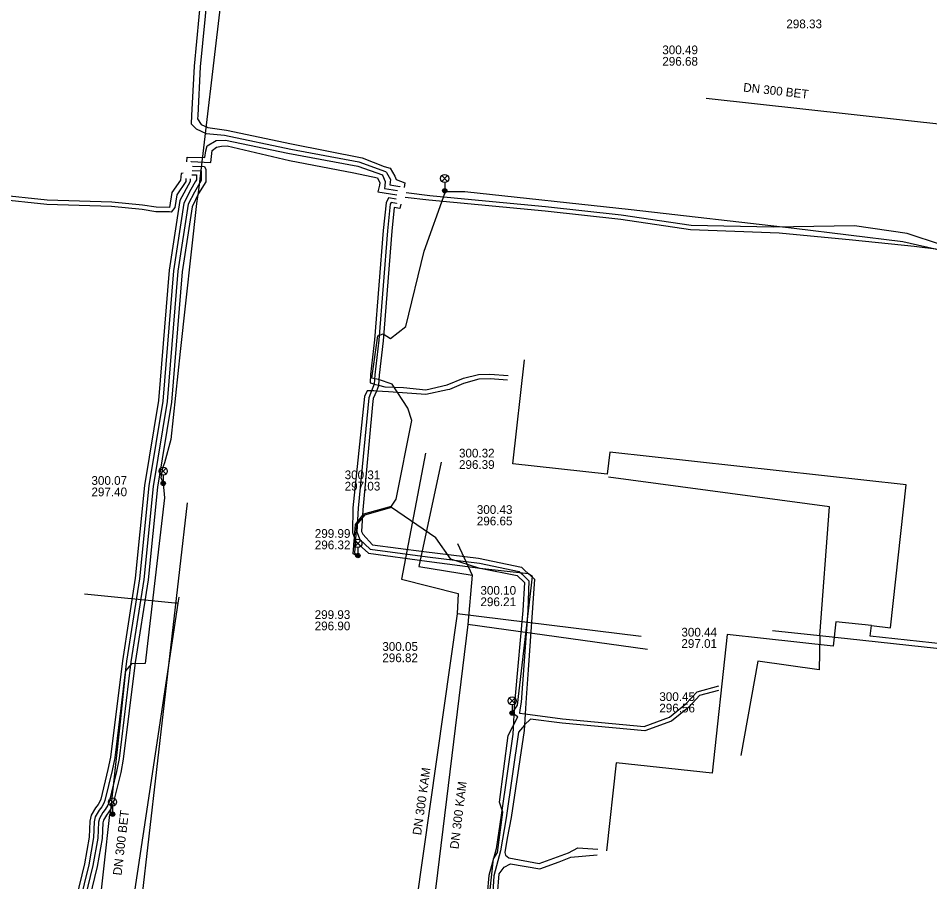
# Model space of a CAD drawing. Extents: x -595540 to -593988, y -1160850 to -1159202.
# Drawn here: x -594454.3 to -594370.6, y -1159791.2 to -1159711.9 of the extents above; entities that cross this region are included whole.
import ezdxf

# ---------------------------------------------------------------- set-up
doc = ezdxf.new("R2010")
doc.units = 0
for name, color, linetype in [('BVK-DESTOVA_popisy', 7, 'Continuous'), ('BVK-DESTOVA_trasa sítě', 7, 'Continuous'), ('BVK-SPLASKOVA_popisy', 7, 'Continuous'), ('BVK-SPLASKOVA_trasa sítě', 7, 'Continuous'), ('BVK-VODOVOD_trasa sítě', 7, 'Continuous'), ('CETIN_kabel podzemní', 7, 'Continuous'), ('DESTOVA-NEPROVOZOVANA_popisy', 7, 'Continuous'), ('DESTOVA_trasa neprovozované sítě', 7, 'Continuous'), ('EON-NN_kabel', 7, 'Continuous'), ('SPLASKOVA_neprovozovaná  trasa sítě', 7, 'Continuous'), ('SPLASKOVA_popisy neprovozované sítě', 7, 'Continuous'), ('TEPLARNY-TEPLOVODY_trasa sítě', 7, 'Continuous'), ('TSB_kabel VO', 7, 'Continuous'), ('TSB_lampy VO', 7, 'Continuous')]:
    doc.layers.add(name, color=color, linetype=linetype)

msp = doc.modelspace()

# ---------------------------------------------------------------- linework, layer by layer
at = {"layer": 'BVK-DESTOVA_popisy'}
msp.add_line((-594411.893, -1159764.949), (-594411.893, -1159764.949), dxfattribs=at)
at = {"layer": 'BVK-DESTOVA_trasa sítě'}
for p, q in [((-594412.65, -1159763.03), (-594413.037, -1159767.547)), ((-594413.037, -1159767.547), (-594416.502, -1159795.896))]:
    msp.add_line(p, q, dxfattribs=at)
at = {"layer": 'BVK-SPLASKOVA_popisy'}
msp.add_line((-594420.903, -1159769.176), (-594420.903, -1159769.176), dxfattribs=at)
at = {"layer": 'BVK-SPLASKOVA_trasa sítě'}
for p, q in [((-594413.93, -1159764.72), (-594414.027, -1159766.589)), ((-594414.027, -1159766.589), (-594417.866, -1159793.62))]:
    msp.add_line(p, q, dxfattribs=at)
at = {"layer": 'BVK-VODOVOD_trasa sítě'}
for points in [[(-594439.64, -1159765.596), (-594439.956, -1159765.596), (-594448.243, -1159764.764)], [(-594445.45, -1159804.23), (-594439.64, -1159765.596), (-594439.554, -1159765.051)]]:
    msp.add_lwpolyline(points, dxfattribs=at)
at = {"layer": 'CETIN_kabel podzemní'}
for points in [[(-594380.723, -1159768.574), (-594379.839, -1159756.747), (-594400.138, -1159754.043)], [(-594380.723, -1159768.574), (-594380.788, -1159771.709), (-594386.414, -1159770.936), (-594387.983, -1159779.582)], [(-594385.065, -1159768.101), (-594380.723, -1159768.574)], [(-594380.723, -1159768.574), (-594368.63, -1159769.89)]]:
    msp.add_lwpolyline(points, dxfattribs=at)
at = {"layer": 'DESTOVA-NEPROVOZOVANA_popisy'}
for p, q in [((-594395.197, -1159716.263), (-594395.197, -1159716.263)), ((-594413.864, -1159753.276), (-594413.864, -1159753.276)), ((-594447.608, -1159755.788), (-594447.608, -1159755.788)), ((-594412.226, -1159758.458), (-594412.226, -1159758.458)), ((-594427.101, -1159760.652), (-594427.101, -1159760.652)), ((-594395.47, -1159775.629), (-594395.47, -1159775.629))]:
    msp.add_line(p, q, dxfattribs=at)
at = {"layer": 'DESTOVA_trasa neprovozované sítě'}
for p, q in [((-594391.18, -1159719.25), (-594345.26, -1159724.33)), ((-594415.49, -1159752.67), (-594417.56, -1159762.24)), ((-594438.82, -1159756.39), (-594444.19, -1159802.99)), ((-594414.01, -1159760.12), (-594412.65, -1159763.03)), ((-594417.56, -1159762.24), (-594412.65, -1159763.03)), ((-594396.57, -1159769.84), (-594413.037, -1159767.547))]:
    msp.add_line(p, q, dxfattribs=at)
at = {"layer": 'EON-NN_kabel'}
for points in [[(-594437.528, -1159709.479), (-594438.181, -1159716.304), (-594438.416, -1159720.826), (-594438.454, -1159721.591), (-594438.002, -1159722.058), (-594437.065, -1159722.499), (-594435.398, -1159722.658), (-594429.312, -1159723.927), (-594423.073, -1159725.097), (-594420.618, -1159725.971), (-594420.507, -1159726.081), (-594420.163, -1159726.717), (-594420.223, -1159727.187), (-594419.288, -1159727.354), (-594419.292, -1159727.379)], [(-594436.941, -1159709.503), (-594437.622, -1159716.38), (-594437.846, -1159720.824), (-594437.86, -1159721.154), (-594437.538, -1159721.664), (-594436.907, -1159721.933), (-594435.213, -1159722.181), (-594429.227, -1159723.426), (-594422.747, -1159724.712), (-594420.723, -1159725.507), (-594420.174, -1159725.679), (-594419.74, -1159726.419), (-594419.621, -1159726.702), (-594418.826, -1159727.031), (-594418.899, -1159727.45)], [(-594438.839, -1159725.077), (-594438.815, -1159724.653), (-594437.19, -1159724.702), (-594437.092, -1159724.075), (-594436.992, -1159723.621), (-594436.167, -1159723.136), (-594435.292, -1159723.115), (-594429.581, -1159724.306), (-594423.145, -1159725.487), (-594420.895, -1159726.281), (-594420.882, -1159726.307), (-594420.626, -1159726.909), (-594420.677, -1159727.279), (-594420.713, -1159727.53), (-594419.5, -1159727.724)], [(-594438.439, -1159725.099), (-594438.438, -1159725.075), (-594436.652, -1159725.153), (-594436.511, -1159724.045), (-594436.115, -1159723.73), (-594435.659, -1159723.649), (-594435.152, -1159723.61), (-594429.414, -1159724.979), (-594423.515, -1159726.098), (-594421.332, -1159726.572), (-594421.12, -1159727.022), (-594421.157, -1159727.232), (-594421.328, -1159727.852), (-594419.572, -1159728.119)], [(-594439.177, -1159726.129), (-594439.381, -1159726.166), (-594439.444, -1159726.773), (-594440.237, -1159727.902), (-594440.449, -1159729.293), (-594441.651, -1159729.266), (-594442.907, -1159729.08), (-594445.727, -1159728.782), (-594451.677, -1159728.594), (-594456.316, -1159728.125)], [(-594438.361, -1159725.879), (-594437.531, -1159725.909), (-594437.531, -1159726.48), (-594437.531, -1159726.803), (-594438.151, -1159727.863), (-594438.73, -1159728.99), (-594439.668, -1159735.13), (-594440.661, -1159747.104), (-594441.93, -1159754.892), (-594442.796, -1159763.42), (-594443.978, -1159770.994), (-594445.077, -1159779.867), (-594445.312, -1159781.042), (-594445.992, -1159783.841), (-594446.108, -1159784.143), (-594446.334, -1159784.528), (-594446.568, -1159784.825), (-594446.882, -1159785.357), (-594446.957, -1159785.71), (-594447.02, -1159787.167), (-594447.467, -1159789.693), (-594450.044, -1159800.304)], [(-594438.339, -1159725.48), (-594437.237, -1159725.531), (-594437.096, -1159725.781), (-594437.096, -1159726.929), (-594437.775, -1159728.01), (-594438.361, -1159729.221), (-594439.271, -1159735.177), (-594440.264, -1159747.153), (-594441.533, -1159754.944), (-594442.399, -1159763.471), (-594443.582, -1159771.049), (-594444.682, -1159779.931), (-594444.921, -1159781.128), (-594445.609, -1159783.96), (-594445.746, -1159784.317), (-594446.003, -1159784.754), (-594446.237, -1159785.051), (-594446.504, -1159785.504), (-594446.559, -1159785.761), (-594446.622, -1159787.211), (-594447.075, -1159789.775), (-594449.654, -1159800.393)], [(-594438.939, -1159726.624), (-594438.955, -1159726.887), (-594439.762, -1159728.111), (-594439.963, -1159729.294), (-594440.286, -1159729.724), (-594440.449, -1159729.693), (-594441.685, -1159729.666), (-594442.957, -1159729.476), (-594445.755, -1159729.182), (-594451.703, -1159728.994), (-594456.356, -1159728.523)], [(-594438.545, -1159726.646), (-594438.552, -1159726.888), (-594439.486, -1159728.642), (-594440.463, -1159735.037), (-594441.456, -1159747.007), (-594442.723, -1159754.788), (-594443.589, -1159763.317), (-594444.77, -1159770.883), (-594445.868, -1159779.739), (-594446.093, -1159780.87), (-594446.756, -1159783.601), (-594446.831, -1159783.794), (-594446.997, -1159784.076), (-594447.229, -1159784.373), (-594447.638, -1159785.062), (-594447.753, -1159785.61), (-594447.816, -1159787.079), (-594448.251, -1159789.529), (-594450.824, -1159800.125)], [(-594438.384, -1159726.279), (-594437.96, -1159726.294), (-594437.973, -1159726.756), (-594438.085, -1159726.928), (-594438.474, -1159727.621), (-594439.119, -1159728.885), (-594440.066, -1159735.084), (-594441.059, -1159747.056), (-594442.326, -1159754.84), (-594443.192, -1159763.368), (-594444.374, -1159770.938), (-594445.473, -1159779.803), (-594445.702, -1159780.956), (-594446.374, -1159783.721), (-594446.47, -1159783.969), (-594446.666, -1159784.302), (-594446.898, -1159784.599), (-594447.26, -1159785.209), (-594447.355, -1159785.66), (-594447.418, -1159787.123), (-594447.859, -1159789.611), (-594450.434, -1159800.214)], [(-594419.643, -1159728.509), (-594420.332, -1159728.386), (-594420.557, -1159728.851), (-594420.836, -1159731.388), (-594421.629, -1159741.431), (-594421.993, -1159744.612), (-594422.032, -1159745.381), (-594421.681, -1159745.479), (-594421.637, -1159745.491), (-594421.242, -1159745.596), (-594420.669, -1159745.748), (-594418.972, -1159745.802), (-594416.904, -1159746.014), (-594414.941, -1159745.567), (-594413.449, -1159744.945), (-594412.061, -1159744.597), (-594411.018, -1159744.574), (-594409.347, -1159744.709)], [(-594369.598, -1159733.168), (-594372.084, -1159732.858), (-594377.736, -1159732.295), (-594384.461, -1159731.625), (-594392.594, -1159731.332), (-594399.015, -1159730.389), (-594405.952, -1159729.618), (-594412.115, -1159729.025), (-594416.622, -1159728.62), (-594418.805, -1159728.375)], [(-594369.576, -1159732.698), (-594372.708, -1159731.675), (-594377.55, -1159730.963), (-594385.02, -1159731.1), (-594392.56, -1159730.933), (-594398.964, -1159729.992), (-594405.911, -1159729.22), (-594412.078, -1159728.627), (-594416.554, -1159728.224), (-594418.725, -1159727.93)], [(-594419.606, -1159728.898), (-594419.61, -1159728.922), (-594420.104, -1159728.833), (-594420.167, -1159728.963), (-594420.438, -1159731.426), (-594421.231, -1159741.469), (-594421.594, -1159744.645), (-594421.637, -1159745.491), (-594421.637, -1159745.497), (-594421.885, -1159746.115), (-594422.143, -1159746.757), (-594423.123, -1159756.88), (-594423.228, -1159759.057), (-594422.98, -1159759.748), (-594422.006, -1159760.63), (-594416.755, -1159761.351), (-594411.976, -1159761.94), (-594408.328, -1159762.698), (-594408.086, -1159762.903), (-594407.439, -1159763.557), (-594407.554, -1159766.274), (-594408.157, -1159774.69), (-594408.288, -1159775.4), (-594408.307, -1159775.694), (-594407.787, -1159775.764), (-594404.349, -1159776.227), (-594396.855, -1159776.907), (-594394.55, -1159776.066), (-594393.035, -1159774.841), (-594391.999, -1159773.729), (-594389.996, -1159773.196)], [(-594419.212, -1159728.969), (-594419.281, -1159729.388), (-594419.801, -1159729.294), (-594420.04, -1159731.464), (-594420.833, -1159741.507), (-594421.195, -1159744.678), (-594421.242, -1159745.596), (-594421.244, -1159745.642), (-594421.451, -1159746.129), (-594421.738, -1159746.801), (-594421.791, -1159747.378), (-594422.684, -1159757.035), (-594422.818, -1159759.016), (-594422.687, -1159759.28), (-594421.818, -1159760.237), (-594417.081, -1159760.871), (-594412.087, -1159761.478), (-594408.132, -1159762.297), (-594407.814, -1159762.609), (-594406.944, -1159763.385), (-594407.502, -1159771.715), (-594407.692, -1159774.286), (-594407.787, -1159775.764), (-594407.855, -1159776.804), (-594407.885, -1159777.273), (-594409.073, -1159785.287), (-594409.448, -1159787.162), (-594409.668, -1159788.477), (-594409.591, -1159788.734), (-594409.291, -1159788.969), (-594406.516, -1159789.487), (-594405.489, -1159789.13), (-594403.818, -1159788.502), (-594402.946, -1159788.058), (-594401.124, -1159788.192)], [(-594409.395, -1159745.142), (-594411.014, -1159745.009), (-594412.048, -1159745.045), (-594413.458, -1159745.437), (-594414.738, -1159745.989), (-594414.907, -1159746.013), (-594416.913, -1159746.443), (-594420.323, -1159746.187), (-594421.451, -1159746.129), (-594421.681, -1159746.117), (-594421.885, -1159746.115), (-594422.302, -1159746.112), (-594422.541, -1159746.626), (-594422.597, -1159747.214), (-594423.614, -1159756.836), (-594423.631, -1159759.117), (-594423.323, -1159759.977), (-594422.183, -1159761.009), (-594416.807, -1159761.748), (-594411.924, -1159762.391), (-594408.509, -1159763.069), (-594407.846, -1159763.714), (-594407.994, -1159766.274), (-594408.712, -1159774.107), (-594408.766, -1159774.696), (-594408.913, -1159777.617), (-594410.004, -1159785.071), (-594410.464, -1159788.156), (-594411.115, -1159790.588), (-594411.444, -1159794.026)], [(-594390.034, -1159773.618), (-594391.785, -1159774.085), (-594392.761, -1159775.135), (-594394.35, -1159776.418), (-594396.801, -1159777.313), (-594404.393, -1159776.625), (-594407.285, -1159776.235), (-594407.835, -1159776.782), (-594407.855, -1159776.804), (-594408.411, -1159777.433), (-594409.541, -1159785.295), (-594410.047, -1159788.321), (-594410.664, -1159790.626), (-594410.87, -1159794.084), (-594411.077, -1159798.337), (-594411.734, -1159800.178), (-594412.011, -1159800.722), (-594412.836, -1159801.038), (-594414.107, -1159801.478), (-594415.494, -1159801.531), (-594417.674, -1159801.359), (-594420.116, -1159800.589), (-594421.841, -1159800.422)], [(-594421.88, -1159800.82), (-594420.678, -1159800.936), (-594419.573, -1159801.234), (-594417.819, -1159801.795), (-594415.508, -1159801.967), (-594413.936, -1159801.901), (-594412.773, -1159801.583), (-594411.663, -1159801.037), (-594411.36, -1159800.394), (-594410.647, -1159798.426), (-594410.47, -1159794.246), (-594410.188, -1159790.441), (-594409.701, -1159789.824), (-594409.134, -1159789.517), (-594406.43, -1159789.979), (-594404.662, -1159789.351), (-594403.581, -1159788.924), (-594401.169, -1159788.696)]]:
    msp.add_lwpolyline(points, dxfattribs=at)
at = {"layer": 'SPLASKOVA_neprovozovaná  trasa sítě'}
for p, q in [((-594416.93, -1159751.83), (-594419.13, -1159763.4)), ((-594419.13, -1159763.4), (-594413.93, -1159764.72)), ((-594397.15, -1159768.65), (-594414.027, -1159766.589))]:
    msp.add_line(p, q, dxfattribs=at)
at = {"layer": 'SPLASKOVA_popisy neprovozované sítě'}
for p, q in [((-594424.36, -1159753.42), (-594424.36, -1159753.42)), ((-594427.113, -1159766.25), (-594427.113, -1159766.25)), ((-594393.445, -1159767.863), (-594393.445, -1159767.863))]:
    msp.add_line(p, q, dxfattribs=at)
at = {"layer": 'TEPLARNY-TEPLOVODY_trasa sítě'}
for points in [[(-594375.994, -1159767.659), (-594374.253, -1159767.851), (-594372.807, -1159754.725), (-594400.02, -1159751.728), (-594400.245, -1159753.772), (-594408.914, -1159752.817), (-594407.863, -1159743.275)], [(-594375.994, -1159767.659), (-594379.262, -1159767.299), (-594379.51, -1159769.551), (-594385.919, -1159768.845)], [(-594369.308, -1159769.377), (-594376.1, -1159768.629), (-594375.994, -1159767.659)], [(-594385.919, -1159768.845), (-594389.23, -1159768.48), (-594390.633, -1159781.219), (-594399.423, -1159780.251), (-594400.313, -1159788.34)]]:
    msp.add_lwpolyline(points, dxfattribs=at)
at = {"layer": 'TSB_kabel VO'}
for points in [[(-594435.73, -1159710.31), (-594437.77, -1159727.7), (-594437.95, -1159728.92), (-594439.46, -1159742.51), (-594440.31, -1159750.57), (-594440.89, -1159752.72), (-594441.08, -1159753.21), (-594441.24, -1159754.08), (-594441.02, -1159754.61), (-594440.91, -1159755.93), (-594442.67, -1159771.15), (-594443.92, -1159771.16), (-594444.49, -1159771.8), (-594445.03, -1159777.08), (-594445.88, -1159784.89), (-594445.67, -1159784.97), (-594445.96, -1159785.01), (-594447, -1159794.41)], [(-594411.72, -1159798.35), (-594410.71, -1159789.06), (-594410.34, -1159788.49), (-594409.83, -1159784.77), (-594410.13, -1159783.86), (-594409.34, -1159777.76), (-594408.45, -1159776.04), (-594408.985, -1159775.692), (-594408.5, -1159774.95), (-594407.1, -1159763.14), (-594407.48, -1159762.92), (-594411.96, -1159762.43), (-594414.6, -1159761.57), (-594415.99, -1159759.59), (-594420.046, -1159756.804), (-594422.525, -1159757.512), (-594423.262, -1159758.423), (-594423.467, -1159761.014), (-594423.245, -1159761.119), (-594423.144, -1159761.233), (-594423.296, -1159761.227), (-594423.593, -1159761.086), (-594423.378, -1159758.377), (-594422.595, -1159757.408), (-594420.057, -1159756.683), (-594419.62, -1159756.04), (-594418.19, -1159748.82), (-594418.57, -1159747.7), (-594419.99, -1159745.49), (-594421.26, -1159745.08), (-594421.85, -1159744.94), (-594421.3, -1159741.07), (-594420.81, -1159740.87), (-594420.14, -1159741.31), (-594418.75, -1159740.21), (-594417.05, -1159733.3), (-594415.144, -1159727.901), (-594415.173, -1159727.741), (-594415.048, -1159727.828), (-594413.32, -1159727.82), (-594398.06, -1159729.48), (-594383.09, -1159731.19), (-594373.12, -1159732.4), (-594369.47, -1159733.23)]]:
    msp.add_lwpolyline(points, dxfattribs=at)
at = {"layer": 'TSB_lampy VO'}
for p, q in [((-594415.438, -1159726.881), (-594414.908, -1159726.351)), ((-594415.438, -1159726.351), (-594414.908, -1159726.881)), ((-594415.438, -1159726.881), (-594414.908, -1159726.351)), ((-594415.438, -1159726.351), (-594414.908, -1159726.881)), ((-594415.173, -1159726.991), (-594415.173, -1159727.741)), ((-594415.173, -1159726.991), (-594415.173, -1159727.741)), ((-594441.285, -1159753.75), (-594440.755, -1159753.22)), ((-594441.285, -1159753.22), (-594440.755, -1159753.75)), ((-594441.285, -1159753.75), (-594440.755, -1159753.22)), ((-594441.285, -1159753.22), (-594440.755, -1159753.75)), ((-594441.02, -1159753.86), (-594441.02, -1159754.61)), ((-594441.02, -1159753.86), (-594441.02, -1159754.61)), ((-594423.409, -1159760.373), (-594422.879, -1159759.843)), ((-594423.409, -1159759.843), (-594422.879, -1159760.373)), ((-594423.409, -1159760.373), (-594422.879, -1159759.843)), ((-594423.409, -1159759.843), (-594422.879, -1159760.373)), ((-594423.144, -1159760.483), (-594423.144, -1159761.233)), ((-594423.144, -1159760.483), (-594423.144, -1159761.233)), ((-594409.25, -1159774.832), (-594408.72, -1159774.302)), ((-594409.25, -1159774.302), (-594408.72, -1159774.832)), ((-594409.25, -1159774.832), (-594408.72, -1159774.302)), ((-594409.25, -1159774.302), (-594408.72, -1159774.832)), ((-594408.985, -1159774.942), (-594408.985, -1159775.692)), ((-594408.985, -1159774.942), (-594408.985, -1159775.692)), ((-594445.935, -1159784.11), (-594445.405, -1159783.58)), ((-594445.935, -1159783.58), (-594445.405, -1159784.11)), ((-594445.935, -1159784.11), (-594445.405, -1159783.58)), ((-594445.935, -1159783.58), (-594445.405, -1159784.11)), ((-594445.67, -1159784.22), (-594445.67, -1159784.97)), ((-594445.67, -1159784.22), (-594445.67, -1159784.97))]:
    msp.add_line(p, q, dxfattribs=at)
for centre, radius in [((-594415.173, -1159726.616), 0.375), ((-594415.173, -1159726.616), 0.375), ((-594415.173, -1159727.741), 0.2), ((-594415.173, -1159727.741), 0.2), ((-594415.173, -1159727.741), 0.145), ((-594415.173, -1159727.741), 0.145), ((-594415.173, -1159727.741), 0.0876), ((-594415.173, -1159727.741), 0.0876), ((-594441.02, -1159753.485), 0.375), ((-594441.02, -1159753.485), 0.375), ((-594441.02, -1159754.61), 0.2), ((-594441.02, -1159754.61), 0.2), ((-594441.02, -1159754.61), 0.145), ((-594441.02, -1159754.61), 0.145), ((-594441.02, -1159754.61), 0.0876), ((-594441.02, -1159754.61), 0.0876), ((-594423.144, -1159760.108), 0.375), ((-594423.144, -1159760.108), 0.375), ((-594423.144, -1159761.233), 0.2), ((-594423.144, -1159761.233), 0.2), ((-594423.144, -1159761.233), 0.145), ((-594423.144, -1159761.233), 0.145), ((-594423.144, -1159761.233), 0.0876), ((-594423.144, -1159761.233), 0.0876), ((-594408.985, -1159774.567), 0.375), ((-594408.985, -1159774.567), 0.375), ((-594408.985, -1159775.692), 0.2), ((-594408.985, -1159775.692), 0.2), ((-594408.985, -1159775.692), 0.145), ((-594408.985, -1159775.692), 0.145), ((-594408.985, -1159775.692), 0.0876), ((-594408.985, -1159775.692), 0.0876), ((-594445.67, -1159783.845), 0.375), ((-594445.67, -1159783.845), 0.375), ((-594445.67, -1159784.97), 0.2), ((-594445.67, -1159784.97), 0.2), ((-594445.67, -1159784.97), 0.145), ((-594445.67, -1159784.97), 0.145), ((-594445.67, -1159784.97), 0.0876), ((-594445.67, -1159784.97), 0.0876)]:
    msp.add_circle(centre, radius, dxfattribs=at)

# ---------------------------------------------------------------- texts
at = {"layer": 'BVK-DESTOVA_popisy'}
for s, p in [('300.10', (-594411.893, -1159764.824)), ('296.21', (-594411.893, -1159765.874))]:
    msp.add_text(s, height=0.8, dxfattribs=at).set_placement(p)
msp.add_text('DN 300 KAM', height=0.8, rotation=83.02158, dxfattribs=at).set_placement((-594413.914, -1159788.208))
at = {"layer": 'BVK-SPLASKOVA_popisy'}
for s, p in [('300.05', (-594420.903, -1159769.976)), ('296.82', (-594420.903, -1159771.016))]:
    msp.add_text(s, height=0.8, dxfattribs=at).set_placement(p)
msp.add_text('DN 300 KAM', height=0.8, rotation=81.93296, dxfattribs=at).set_placement((-594417.346, -1159786.933))
at = {"layer": 'DESTOVA-NEPROVOZOVANA_popisy'}
for s, p in [('300.49', (-594395.197, -1159715.213)), ('296.68', (-594395.197, -1159716.263)), ('300.32', (-594413.864, -1159752.226)), ('296.39', (-594413.864, -1159753.276)), ('300.07', (-594447.608, -1159754.738)), ('297.40', (-594447.608, -1159755.788)), ('300.43', (-594412.226, -1159757.408)), ('296.65', (-594412.226, -1159758.458)), ('299.99', (-594427.101, -1159759.602)), ('296.32', (-594427.101, -1159760.652)), ('300.45', (-594395.47, -1159774.579)), ('296.56', (-594395.47, -1159775.629))]:
    msp.add_text(s, height=0.8, dxfattribs=at).set_placement(p)
for rotation, p in [(353.68685, (-594387.798, -1159718.632)), (83.42266, (-594444.848, -1159790.621))]:
    msp.add_text('DN 300 BET', height=0.8, rotation=rotation, dxfattribs=at).set_placement(p)
at = {"layer": 'SPLASKOVA_popisy neprovozované sítě'}
for s, p in [('298.33', (-594383.809, -1159712.83)), ('300.31', (-594424.36, -1159754.22)), ('297.03', (-594424.36, -1159755.26)), ('299.93', (-594427.113, -1159767.05)), ('296.90', (-594427.113, -1159768.09)), ('300.44', (-594393.445, -1159768.663)), ('297.01', (-594393.445, -1159769.703))]:
    msp.add_text(s, height=0.8, dxfattribs=at).set_placement(p)

doc.saveas('drawing.dxf')
